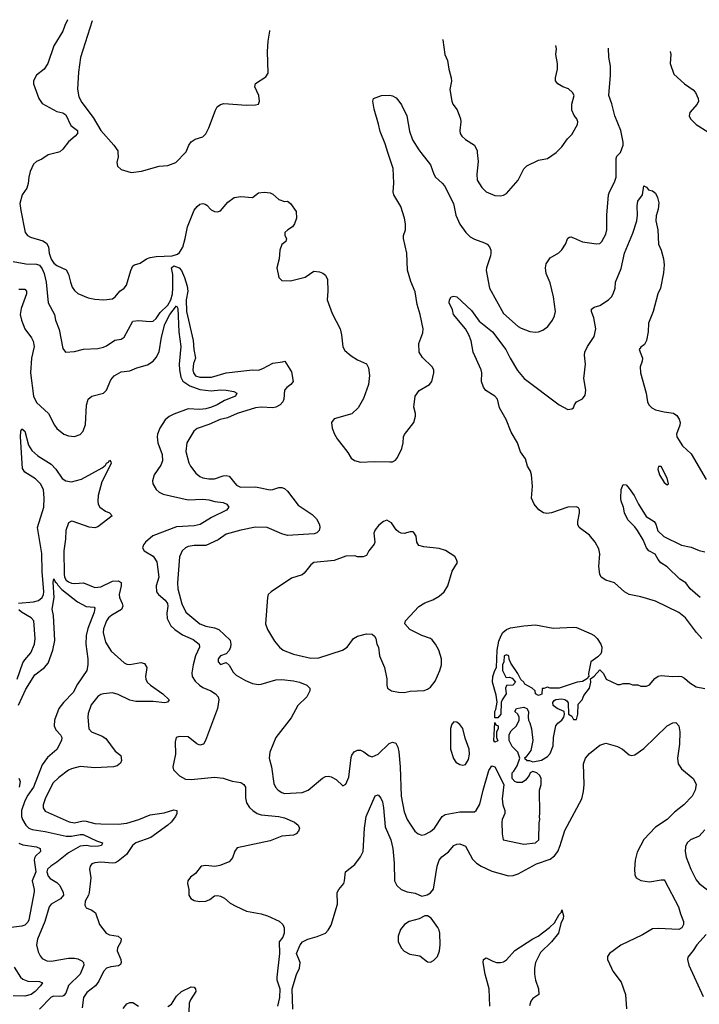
# Model space of a CAD drawing. Header units: inches. Extents: x 1682530 to 1839546, y 640742 to 791647.
# Tile 451 of 656: x 1701955 to 1706611, y 784163 to 790909. Entities that reach past the tile are written whole.
import ezdxf

# ---------------------------------------------------------------- set-up
doc = ezdxf.new("R2010")
doc.units = ezdxf.units.IN
doc.header["$MEASUREMENT"] = 0
doc.layers.add('B7708', color=7, linetype='Continuous')
doc.layers.add('B7709', color=7, linetype='Continuous')

msp = doc.modelspace()

# ---------------------------------------------------------------- linework, layer by layer
at = {"layer": 'B7708', "color": 5}
for points, elevation in [([(1702213.1, 790000), (1702150, 789984.2), (1702107.3, 789952.7), (1702070, 789936.9), (1702050, 789919.7), (1702026.8, 789870), (1702017.1, 789830), (1702014, 789786), (1702004.6, 789755.4), (1701972.2, 789710), (1701956.9, 789650), (1701961.7, 789601.7), (1701992.6, 789450), (1702009.6, 789429.6), (1702030, 789418.3), (1702114.1, 789394.1), (1702138.3, 789378.3), (1702151.7, 789351.7), (1702157.6, 789310), (1702170, 789268.9), (1702190, 789241.7), (1702210, 789225.7), (1702274.3, 789194.3), (1702290, 789166), (1702302.3, 789110), (1702315.5, 789075.5), (1702330, 789053.7), (1702353.6, 789033.6), (1702423.2, 789003.2), (1702470, 788993.1), (1702531.2, 788988.8), (1702590, 788996.5), (1702609.9, 789010.1), (1702640.9, 789050), (1702671.3, 789068.7), (1702687.3, 789090), (1702715.4, 789190), (1702730, 789221.6), (1702742.7, 789230), (1702779.6, 789240.4), (1702822.7, 789270), (1702850, 789279.4), (1702890, 789285.5), (1703000.7, 789290), (1703037.1, 789302.9), (1703050, 789314.2), (1703071.7, 789350), (1703088.7, 789410), (1703103.9, 789490), (1703150, 789603.7), (1703170, 789629), (1703190, 789644.9), (1703210, 789650.3), (1703225.9, 789645.9), (1703238, 789638), (1703265.7, 789605.7), (1703290, 789594.9), (1703310, 789592.7), (1703330, 789599.3), (1703381.1, 789658.9), (1703423.7, 789690), (1703470, 789696.9), (1703549.5, 789690.5), (1703590, 789723), (1703630, 789726.7), (1703670, 789722.3), (1703690, 789714), (1703730, 789678), (1703770, 789662.8), (1703790, 789664.7), (1703811.3, 789650), (1703850, 789594), (1703851, 789550), (1703838, 789510), (1703824.7, 789490), (1703792, 789470), (1703772, 789450), (1703772, 789430), (1703782, 789410), (1703778, 789390), (1703750, 789368.7), (1703736.4, 789330), (1703732.1, 789270), (1703716.8, 789210), (1703730, 789142), (1703750, 789121.6), (1703810, 789119.3), (1703910, 789144.9), (1703970, 789185.5), (1704010, 789180.7), (1704032.3, 789172.3), (1704050, 789158.8), (1704064.9, 789130), (1704066.7, 789050), (1704061.5, 788990), (1704095.2, 788895.2), (1704150.4, 788790), (1704160.4, 788750), (1704168.7, 788668.7), (1704183.4, 788643.4), (1704225.7, 788605.7), (1704270, 788577.6), (1704330, 788550.6), (1704344.7, 788524.7), (1704350.5, 788470.5), (1704343.8, 788410), (1704310, 788314), (1704273, 788250), (1704230, 788209.6), (1704110, 788173.2), (1704090.9, 788149.1), (1704094.8, 788110), (1704110.8, 788070), (1704130, 788038), (1704203.4, 787943.4), (1704225.8, 787905.8), (1704248.1, 787888.1), (1704290, 787876.3), (1704382.8, 787882.8), (1704490, 787879.1), (1704510, 787880.7), (1704530, 787890.8), (1704543.7, 787910), (1704572, 787970), (1704582.7, 788010), (1704585.2, 788050), (1704592.1, 788067.9), (1704656, 788150), (1704666.3, 788193.7), (1704666.6, 788210), (1704654.5, 788254.5), (1704663.9, 788330), (1704691.4, 788368.6), (1704761.6, 788410), (1704777.6, 788430), (1704792.7, 788490), (1704792.7, 788510), (1704781.2, 788530), (1704713.8, 788593.8), (1704692.7, 788630), (1704689.2, 788690), (1704717.5, 788762.5), (1704718.7, 788790), (1704698, 788890), (1704677.4, 788957.4), (1704663.7, 789043.7), (1704635.1, 789115.1), (1704612.9, 789192.9), (1704608.5, 789308.5), (1704583.5, 789410), (1704584.4, 789430), (1704597.2, 789470), (1704597.4, 789510), (1704591.5, 789548.5), (1704567.3, 789630), (1704519.2, 789710), (1704514.5, 789730), (1704517.4, 789790), (1704513.8, 789890), (1704477.2, 790000)], 860), ([(1702627.7, 790000), (1702630.3, 789970), (1702620.5, 789930), (1702625.3, 789905.3), (1702650, 789882), (1702718.6, 789861.4), (1702790, 789870.4), (1702910, 789906), (1702969.7, 789910.3), (1703024, 789930), (1703091.3, 790000)], 880), ([(1704702.7, 790000), (1704770, 789914), (1704791.8, 789850), (1704804.2, 789830), (1704850.4, 789790), (1704864.9, 789770), (1704926.2, 789650), (1704942.8, 789570), (1704970, 789508), (1705012.4, 789450), (1705041.6, 789421.6), (1705070, 789405.7), (1705140.5, 789380.5), (1705158, 789370), (1705173.2, 789353.2), (1705182.3, 789330), (1705183.2, 789310), (1705180.3, 789290), (1705152.4, 789210), (1705151.3, 789190), (1705174.3, 789070), (1705270, 788896.5), (1705370, 788806.5), (1705390, 788794.9), (1705450, 788773.7), (1705490, 788768.4), (1705510, 788770.4), (1705538.6, 788781.4), (1705572.7, 788807.3), (1705604.5, 788850), (1705619.7, 788880.3), (1705625.4, 788910), (1705611.4, 789010), (1705590, 789106), (1705561.5, 789170), (1705557.4, 789210), (1705562.8, 789237.2), (1705590, 789278.4), (1705648.1, 789311.9), (1705668.2, 789331.8), (1705694.5, 789370), (1705710, 789411.3), (1705722, 789418), (1705730, 789421), (1705750, 789414), (1705810, 789387), (1705907.7, 789372.3), (1705930, 789375.8), (1705944.2, 789390), (1705970, 789439.3), (1705978, 789470), (1705976.9, 789570), (1705989.9, 789710.1), (1705995.5, 789730), (1706030, 789794.9), (1706040.6, 789830), (1706041.3, 789958.7), (1706046.8, 789973.2), (1706070, 789996.4), (1706071.3, 790000)], 860), ([(1705089.5, 790000), (1705097.2, 789937.2), (1705086.7, 789850), (1705089.1, 789810), (1705120.4, 789760.4), (1705150.2, 789730.2), (1705210, 789704.9), (1705250, 789701.6), (1705270, 789707.7), (1705290, 789718.8), (1705370.8, 789809.2), (1705410, 789886.8), (1705430, 789907.3), (1705510, 789947.3), (1705570, 789958.8), (1705629.9, 790000)], 880), ([(1706628.3, 786670), (1706591.3, 786710), (1706517.4, 786810), (1706470, 786846.6), (1706310, 786924), (1706210, 786953.7), (1706130, 786971), (1706098.7, 786990), (1706030, 787049.6), (1705970, 787069.6), (1705939.5, 787090), (1705929.8, 787109.8), (1705921.8, 787161.8), (1705929.7, 787250), (1705923.7, 787283.7), (1705896.9, 787330), (1705857.8, 787377.8), (1705787, 787430), (1705778.7, 787450), (1705778, 787470), (1705791.1, 787530), (1705791.1, 787550), (1705783.8, 787563.8), (1705770, 787572.1), (1705710, 787569.8), (1705599.1, 787530), (1705565.8, 787525.8), (1705542.7, 787530), (1705512.3, 787550), (1705478.7, 787590), (1705462.6, 787630), (1705467.5, 787712.5), (1705462.3, 787790), (1705455.1, 787815.1), (1705435.1, 787850), (1705419.3, 787899.3), (1705387.2, 787947.2), (1705364.5, 788010), (1705323.1, 788083.1), (1705289, 788170), (1705242.3, 788250), (1705227.8, 788310), (1705210, 788328.7), (1705148.9, 788368.9), (1705132.2, 788392.2), (1705119.1, 788430), (1705120.5, 788490), (1705115.8, 788510), (1705062.4, 788630), (1705047.7, 788707.7), (1705031.5, 788750), (1705009.6, 788790), (1704927.3, 788890), (1704920.9, 788920.9), (1704897.2, 788970), (1704899, 788990), (1704910, 789011), (1704930, 789014.8), (1704950, 789010.7), (1705050, 788915.8), (1705103.7, 788843.7), (1705194.9, 788770), (1705285.7, 788650), (1705314.4, 788590), (1705366.3, 788506.3), (1705410.9, 788450.9), (1705650.7, 788270), (1705710, 788239.3), (1705738, 788242), (1705749, 788250), (1705755.1, 788270), (1705769.3, 788290), (1705810, 788311.5), (1705830, 788336), (1705833.3, 788370), (1705820.5, 788450), (1705832, 788550), (1705825, 788610), (1705826.8, 788630), (1705844.2, 788670), (1705890, 788738.4), (1705902, 788790), (1705887.4, 788867.4), (1705871.5, 788910), (1705873.6, 788926.4), (1705890, 788940.4), (1705930, 788951.7), (1705988.4, 788990), (1706009.8, 789010), (1706021.6, 789030), (1706033.6, 789070), (1706036.4, 789110), (1706075.8, 789204.2), (1706098.1, 789310), (1706154.7, 789445.3), (1706182.9, 789530), (1706187.1, 789570), (1706185.2, 789634.8), (1706190, 789666), (1706221.2, 789710), (1706230, 789771.3), (1706250, 789762), (1706263.5, 789743.5), (1706290, 789736), (1706310, 789721), (1706324.9, 789690), (1706334.6, 789654.6), (1706328.4, 789610), (1706315.1, 789564.9), (1706313.1, 789530), (1706327, 789470), (1706330.6, 789370.6), (1706350.5, 789330.5), (1706366, 789270), (1706370.4, 789230), (1706366.2, 789173.8), (1706344.4, 789070), (1706327, 789030), (1706294.9, 788910), (1706263.2, 788830), (1706261.3, 788770), (1706249.1, 788710), (1706236.4, 788683.6), (1706210, 788664.5), (1706199.5, 788650), (1706222.3, 788590), (1706220.3, 788570), (1706206.7, 788530), (1706207.4, 788490), (1706248.1, 788350), (1706256.4, 788290), (1706266, 788270), (1706286.4, 788250), (1706310, 788236.5), (1706370, 788222.6), (1706434, 788214), (1706458, 788198), (1706472.7, 788172.7), (1706479.5, 788150), (1706478, 788130), (1706455.3, 788070), (1706456.4, 788050), (1706496.4, 787990), (1706555, 787935), (1706658.8, 787758.8)], 840), ([(1701910, 789252.4), (1701996.1, 789236.1), (1702070, 789234.2), (1702090, 789226.7), (1702110, 789202.9), (1702122.9, 789170), (1702135.9, 789110), (1702150.2, 788970), (1702192.9, 788890), (1702199.7, 788850), (1702225.7, 788785.7), (1702250, 788656.3), (1702268, 788630), (1702330, 788635.5), (1702392.5, 788652.5), (1702490, 788655.8), (1702530, 788664.9), (1702550, 788673.7), (1702606.7, 788713.3), (1702650, 788720.3), (1702670, 788734.6), (1702730, 788842.4), (1702770, 788848.4), (1702850, 788840.9), (1702870, 788844), (1702890, 788861.3), (1702917.5, 788902.5), (1702970, 788953.6), (1702991.1, 788990), (1703001.5, 789030), (1703005.1, 789070), (1703004, 789164), (1702995.4, 789210), (1703010, 789222.8), (1703046.7, 789210), (1703063.2, 789190), (1703083.8, 789143.8), (1703102.7, 789082.7), (1703106.3, 789050), (1703096.5, 788990), (1703097.6, 788910), (1703144.6, 788710), (1703148.6, 788650), (1703158.7, 788590), (1703145.8, 788554.2), (1703141.7, 788510), (1703145.1, 788490), (1703159.7, 788470), (1703190, 788460.4), (1703270, 788460.4), (1703370, 788489), (1703550, 788510.1), (1703591.1, 788508.9), (1703620.7, 788519.3), (1703690, 788555.6), (1703755.9, 788564.1), (1703770.5, 788570.5), (1703816.5, 788496.5), (1703828.7, 788430), (1703812.4, 788410), (1703785.3, 788390), (1703770.3, 788370), (1703765, 788310), (1703756.8, 788290), (1703738.6, 788270), (1703710, 788254.3), (1703690, 788249.3), (1703610, 788254.1), (1703570, 788249.1), (1703445.5, 788210), (1703379.1, 788180.9), (1703328.4, 788170), (1703250, 788135.3), (1703170, 788108.4), (1703147.9, 788090), (1703100.3, 788010), (1703093.1, 787950), (1703113.7, 787873.7), (1703125.3, 787850), (1703162.6, 787802.6), (1703190, 787779.5), (1703210.2, 787770.2), (1703250, 787762.6), (1703290, 787764.2), (1703350, 787784.9), (1703370, 787787.2), (1703390, 787781.3), (1703440.3, 787720.3), (1703467.2, 787707.2), (1703570, 787709.4), (1703670, 787688.2), (1703690, 787690.3), (1703730, 787704), (1703750, 787704.9), (1703770, 787697.4), (1703790, 787678.4), (1703862.6, 787582.6), (1703959, 787519), (1703988.5, 787490), (1704008.4, 787450), (1704010.4, 787430), (1704006, 787410), (1703990, 787394), (1703972.9, 787387.1), (1703790, 787375.8), (1703750, 787386.6), (1703650, 787430.6), (1703570, 787432.7), (1703470, 787412.5), (1703370, 787384.4), (1703313.9, 787346.1), (1703230, 787306.2), (1703150, 787306.4), (1703110, 787299.2), (1703090.2, 787289.8), (1703068.5, 787270), (1703050.3, 787229.7), (1703037.1, 787050), (1703039.3, 787010), (1703066.5, 786906.5), (1703093.2, 786850), (1703190, 786770.2), (1703230, 786753.8), (1703290, 786741.5), (1703320.4, 786730), (1703396.9, 786656.9), (1703402.6, 786630), (1703400.3, 786610), (1703390, 786586), (1703370, 786565.2), (1703330, 786551.3), (1703315.5, 786530), (1703314, 786510), (1703330, 786490.8), (1703370, 786504), (1703390, 786485.5), (1703418.6, 786438.6), (1703437.6, 786417.6), (1703501, 786381), (1703550, 786361.3), (1703590, 786354), (1703610, 786356.5), (1703710, 786385), (1703750, 786387.9), (1703830, 786379.8), (1703871, 786371), (1703922.4, 786350), (1703942, 786330), (1703942.3, 786310), (1703922, 786270), (1703861.4, 786210), (1703814.7, 786125.3), (1703709.1, 785990), (1703667.7, 785890), (1703665.2, 785850), (1703680.6, 785790), (1703695.5, 785675.5), (1703707.7, 785650), (1703725.5, 785630), (1703750, 785614), (1703770, 785607.9), (1703890, 785615.2), (1703931.1, 785630), (1704030, 785712.3), (1704050, 785724), (1704070, 785726.3), (1704090, 785722.6), (1704122.8, 785702.8), (1704170, 785658.8), (1704190, 785671.3), (1704210, 785718.8), (1704226.5, 785853.5), (1704231.1, 785870), (1704246.6, 785893.4), (1704270, 785904), (1704290, 785903.2), (1704313.1, 785893.1), (1704350, 785865.3), (1704370, 785858), (1704410, 785877.8), (1704485.4, 785950), (1704510, 785959.5), (1704531.2, 785951.2), (1704544.7, 785924.7), (1704553.4, 785893.4), (1704562.2, 785790), (1704568.7, 785590), (1704590, 785482.8), (1704610.2, 785430.2), (1704630, 785397.1), (1704663.1, 785350), (1704684.9, 785330), (1704710, 785322), (1704730, 785325.3), (1704770, 785347.2), (1704796.9, 785370), (1704850, 785448.7), (1704870, 785463.6), (1704970, 785482.8), (1705070, 785481.1), (1705082.9, 785490), (1705106.6, 785533.4), (1705130, 785630.7), (1705170, 785764.7), (1705190, 785798), (1705211.3, 785790), (1705272, 785670), (1705261, 785570), (1705266, 785530), (1705278, 785490), (1705278, 785470), (1705261, 785430), (1705258, 785410), (1705261, 785330), (1705267.7, 785290), (1705410, 785261.3), (1705490, 785268.5), (1705512.7, 785290), (1705514.6, 785405.4), (1705519, 785430), (1705515.3, 785450), (1705519, 785470), (1705515.3, 785630), (1705528, 785670), (1705528, 785710), (1705518, 785730), (1705498, 785750), (1705470, 785758), (1705451.6, 785748.4), (1705444.7, 785730), (1705421.4, 785698.6), (1705396.8, 785683.2), (1705363.2, 785683.2), (1705348, 785690), (1705328, 785710), (1705328, 785750), (1705340.4, 785759.6), (1705363.1, 785796.9), (1705382, 785850), (1705368, 785890), (1705329.1, 785929.1), (1705308, 785970), (1705308.4, 786011.6), (1705323.1, 786036.9), (1705358, 786070), (1705378, 786110), (1705378, 786130), (1705368, 786150), (1705348, 786170), (1705358, 786190), (1705410, 786198.8), (1705430.5, 786190.5), (1705441, 786170), (1705438, 786130), (1705441, 786110), (1705450.7, 786090.7), (1705460.7, 786050), (1705471.3, 785970), (1705458, 785902), (1705423.6, 785856.4), (1705414, 785850), (1705432.7, 785832.7), (1705447.3, 785832.7), (1705470, 785824.7), (1705530, 785836), (1705570, 785861), (1705590, 785881), (1705610, 785934), (1705613.2, 785990), (1705628.7, 786070), (1705642, 786090), (1705668.7, 786110), (1705682, 786130), (1705688, 786150), (1705686, 786170), (1705638, 786190), (1705609.1, 786209.1), (1705608, 786230), (1705616.4, 786243.6), (1705628.7, 786251.3), (1705670, 786254.8), (1705690, 786251), (1705702.8, 786242.8), (1705711.6, 786228.4), (1705714, 786150), (1705736.9, 786136.9), (1705750, 786114), (1705770, 786114), (1705779, 786150), (1705781.2, 786218.8), (1705808, 786250), (1705820.2, 786279.8), (1705859, 786330), (1705868, 786370), (1705866, 786394), (1705890, 786412), (1705930, 786454), (1705954, 786430), (1705974, 786390), (1706050, 786354), (1706070, 786354), (1706090, 786362), (1706130, 786362), (1706152.7, 786352.7), (1706191.1, 786351.1), (1706210, 786342), (1706250, 786342), (1706270, 786352), (1706305.6, 786394.4), (1706330, 786411.3), (1706350, 786416), (1706428.3, 786408.3), (1706470, 786410.3), (1706490, 786408.9), (1706510, 786398), (1706545.7, 786365.7), (1706590, 786338.9), (1706650, 786326)], 840), ([(1701950, 789062.2), (1701990, 789062.6), (1702000.9, 789050), (1702001, 789030), (1701965.1, 788930), (1701959.2, 788890), (1701966.8, 788850), (1701989.6, 788790), (1702036.8, 788730), (1702047.1, 788707.1), (1702054.6, 788670), (1702036.9, 788590), (1702030.1, 788490), (1702048.5, 788330), (1702070, 788286.9), (1702151.7, 788211.7), (1702192.6, 788130), (1702210, 788108.9), (1702257.1, 788070), (1702290, 788056.9), (1702330, 788052.4), (1702370, 788067.9), (1702390, 788088.8), (1702405.6, 788134.4), (1702412, 788268), (1702423.1, 788310), (1702449.3, 788330.7), (1702530, 788351), (1702550.4, 788370), (1702578.3, 788441.7), (1702602, 788470), (1702650, 788496.2), (1702710, 788504), (1702756.7, 788523.3), (1702830, 788544.9), (1702870.2, 788570), (1702890, 788594.3), (1702910, 788632.6), (1702926.7, 788733.3), (1702950, 788822), (1702983.6, 788890), (1703030, 788947.8), (1703038.6, 788930), (1703045.2, 788770), (1703059.6, 788670), (1703046.8, 788550), (1703049.1, 788510), (1703059.8, 788459.8), (1703073.4, 788433.4), (1703120, 788400), (1703190, 788374.7), (1703266, 788366), (1703330, 788372.3), (1703370, 788371.2), (1703422.3, 788362.3), (1703442, 788350), (1703433, 788330), (1703359, 788301), (1703307.6, 788270), (1703270, 788254.1), (1703230, 788243.4), (1703190, 788239.2), (1703110, 788243.2), (1703010, 788206.8), (1702979.1, 788190), (1702952.2, 788167.8), (1702914.5, 788110), (1702899.7, 788070), (1702897.7, 788050), (1702902.2, 788010), (1702930.7, 787930), (1702933.4, 787886.6), (1702922.4, 787857.6), (1702875.8, 787790), (1702864.7, 787750), (1702866.9, 787730), (1702890.3, 787690), (1702911.1, 787671.1), (1702938, 787658), (1703110, 787618.8), (1703210, 787623.8), (1703250, 787620.1), (1703291.8, 787608.2), (1703350, 787600.2), (1703373.4, 787590), (1703387, 787570), (1703371.9, 787548.1), (1703270, 787498.3), (1703190.6, 787449.4), (1703150, 787440.5), (1703030, 787435.4), (1702867.8, 787372.2), (1702817, 787330), (1702803.1, 787310), (1702797.1, 787290), (1702808.2, 787270), (1702870, 787233), (1702895, 787195), (1702908, 787090), (1702890.8, 787030), (1702893.2, 786990), (1702906.2, 786970), (1702951.5, 786931.5), (1702966.8, 786910), (1702969.7, 786890), (1702963.7, 786843.7), (1702965.8, 786805.8), (1702990, 786756.3), (1703018, 786730), (1703070, 786694.3), (1703142.4, 786662.4), (1703184.5, 786630), (1703186.8, 786610), (1703158.8, 786550), (1703142.7, 786490), (1703133.9, 786433.9), (1703136.9, 786410), (1703157.4, 786377.4), (1703185.8, 786350), (1703210, 786333.2), (1703265.3, 786310), (1703296, 786290), (1703313.8, 786270), (1703318.4, 786250), (1703309.5, 786190), (1703228.7, 785971.3), (1703214.1, 785945.9), (1703190, 785939.5), (1703168.1, 785948.1), (1703110, 785996.1), (1703050, 785998.7), (1703028, 785990), (1703019.7, 785960.3), (1703022.9, 785877.1), (1703003.1, 785790), (1703008.9, 785768.9), (1703050, 785727.7), (1703090, 785704.9), (1703130, 785703.7), (1703290, 785720.3), (1703350, 785713.1), (1703410, 785691.4), (1703470, 785683.1), (1703490.4, 785670), (1703501.3, 785650), (1703502.9, 785577.1), (1703510, 785544.4), (1703530, 785510.3), (1703551.6, 785490), (1703582, 785470), (1703610, 785460.5), (1703730, 785449.1), (1703770, 785439.8), (1703838.6, 785410), (1703863.2, 785390), (1703871.5, 785370), (1703865.2, 785350), (1703850, 785331.2), (1703830, 785321.7), (1703750, 785315.3), (1703670, 785282.4), (1703445.6, 785234.4), (1703430, 785212.7), (1703413.9, 785166.1), (1703390, 785139.7), (1703325.1, 785114.9), (1703292.3, 785107.7), (1703230, 785113.7), (1703198, 785110), (1703160.3, 785059.7), (1703126.1, 785033.9), (1703106.7, 785010), (1703104.4, 784990), (1703112.8, 784950), (1703114.4, 784910), (1703127.7, 784887.7), (1703150, 784874.4), (1703186.4, 784866.4), (1703229.8, 784870.2), (1703258.4, 784881.6), (1703290, 784905.5), (1703310, 784908), (1703330, 784903.8), (1703358.8, 784890), (1703396.7, 784856.7), (1703435.2, 784835.3), (1703510, 784802), (1703610, 784783.9), (1703653.4, 784770), (1703731.7, 784731.7), (1703758.2, 784710), (1703766.2, 784686.2), (1703767.5, 784650), (1703758.1, 784621.9), (1703732.8, 784590), (1703735.2, 784510), (1703715.6, 784350), (1703715.6, 784330), (1703736.9, 784270), (1703734.3, 784210), (1703722.4, 784150)], 820), ([(1701947.9, 786912.1), (1702050, 786921.4), (1702084.4, 786930), (1702109.8, 786950), (1702117.6, 786970), (1702120.1, 786990), (1702109.4, 787129.4), (1702107.6, 787252.4), (1702077.8, 787430), (1702120.3, 787570), (1702122.4, 787630), (1702117, 787690), (1702097.6, 787730), (1702063.2, 787763.2), (1701989.6, 787810), (1701974.7, 787834.7), (1701960.2, 788050), (1701963.7, 788090), (1701970, 788106), (1701990, 788090.4), (1702014.6, 787994.6), (1702037.3, 787957.3), (1702079.9, 787919.9), (1702170, 787863.3), (1702201.5, 787830), (1702246.6, 787766.6), (1702270, 787750.1), (1702310, 787742.3), (1702378.4, 787761.6), (1702520.7, 787839.3), (1702542.7, 787857.3), (1702550, 787871.2), (1702562.6, 787877.4), (1702570, 787890.3), (1702579.9, 787879.9), (1702581.1, 787870), (1702573.5, 787850), (1702517.6, 787742.4), (1702493.5, 787650), (1702489.3, 787610), (1702492.3, 787590), (1702504, 787570), (1702542.6, 787542.6), (1702570.4, 787530), (1702588.4, 787510), (1702490, 787433.8), (1702470, 787426.5), (1702430, 787432.2), (1702321.2, 787470), (1702310, 787472.1), (1702290, 787462.3), (1702271.6, 787410), (1702269.6, 787350), (1702256.8, 787270), (1702259.1, 787110), (1702262.8, 787090), (1702273.5, 787070), (1702290, 787056.9), (1702310, 787049.2), (1702333.4, 787046.6), (1702391.8, 787051.8), (1702470, 787018.2), (1702510, 787023.8), (1702590, 787061.4), (1702630, 787063.7), (1702650, 787052.6), (1702650.1, 787030.1), (1702637.1, 786970), (1702638.1, 786950), (1702658.1, 786910), (1702662.3, 786890), (1702652.5, 786867.5), (1702585.4, 786830), (1702563.8, 786810), (1702550.1, 786789.9), (1702530, 786736.2), (1702526.8, 786710), (1702543.6, 786643.6), (1702582.6, 786582.6), (1702670, 786503), (1702690, 786494.3), (1702710, 786492.1), (1702784.8, 786504.8), (1702810, 786499.1), (1702825, 786470), (1702817.2, 786410), (1702818.9, 786390), (1702829.4, 786370), (1702850.2, 786350), (1702936.8, 786290), (1702979.7, 786250), (1702967.8, 786232.2), (1702950, 786228.4), (1702870, 786237.7), (1702750, 786236.6), (1702710, 786246.7), (1702630, 786286.5), (1702590, 786297.9), (1702530, 786290.9), (1702510, 786284.8), (1702490, 786270.8), (1702445.7, 786214.3), (1702424.4, 786155.6), (1702421.4, 786130), (1702427.7, 786050), (1702446.3, 786030), (1702520.7, 786000.7), (1702544.4, 785984.4), (1702610, 785897.6), (1702647.6, 785867.6), (1702652.5, 785832.5), (1702645.5, 785814.5), (1702623.8, 785796.2), (1702598.8, 785790), (1702470, 785784.2), (1702370, 785792.2), (1702310, 785777.2), (1702290, 785767.6), (1702222.1, 785717.9), (1702182, 785678), (1702130.2, 785570), (1702116.5, 785530), (1702116.5, 785510), (1702130, 785486.5), (1702294.3, 785414.3), (1702330, 785407.3), (1702390, 785419.3), (1702410, 785418.5), (1702470, 785402.5), (1702510, 785398.4), (1702630, 785397.9), (1702690, 785404.9), (1702771.1, 785428.9), (1702850, 785460.7), (1702945.8, 785474.2), (1703010, 785495.6), (1703031.7, 785490), (1703031.3, 785470), (1703023.2, 785450), (1702991.7, 785410), (1702970, 785390.5), (1702854.6, 785305.4), (1702750, 785269.8), (1702728.4, 785250), (1702686.5, 785190), (1702630, 785143.5), (1702610, 785133.3), (1702590, 785129.9), (1702510, 785137), (1702470, 785132.9), (1702450, 785125.1), (1702436.9, 785110), (1702432.9, 785090), (1702441.5, 785030), (1702431, 784930), (1702426, 784910), (1702404.1, 784870), (1702402.3, 784842.3), (1702410, 784824.4), (1702450, 784808.7), (1702474.6, 784790), (1702501.1, 784710), (1702548.2, 784650), (1702570, 784638.5), (1702630, 784630.2), (1702651, 784611), (1702647.9, 784590), (1702625.2, 784550), (1702623.2, 784530), (1702647.7, 784470), (1702651.1, 784450), (1702644.6, 784435.4), (1702632.5, 784427.5), (1702579.4, 784420.6), (1702550, 784409.8), (1702530, 784388.2), (1702497.4, 784322.6), (1702475, 784290), (1702415.8, 784244.2), (1702391.9, 784210), (1702382.1, 784137.9)], 780), ([(1706617.2, 786950), (1706549.3, 787010), (1706519, 787050), (1706476.9, 787076.9), (1706390, 787160.7), (1706348.5, 787188.5), (1706329.8, 787209.8), (1706307.8, 787247.8), (1706266, 787270), (1706249.4, 787290), (1706225.6, 787345.6), (1706187, 787410), (1706170, 787434.5), (1706122.2, 787482.2), (1706099.1, 787530), (1706092.6, 787570), (1706076.3, 787610), (1706073.7, 787630), (1706076.9, 787690), (1706090, 787724), (1706110, 787722), (1706130, 787697.1), (1706165.2, 787650), (1706193.6, 787590), (1706246.2, 787506.2), (1706301.7, 787470), (1706312.3, 787452.3), (1706327.5, 787407.5), (1706367.7, 787367.7), (1706490, 787308.2), (1706555.2, 787295.2), (1706610, 787273), (1706650, 787262)], 820), ([(1701946.8, 786213.2), (1701997.2, 786322.8), (1702059.6, 786420.4), (1702125, 786470), (1702150, 786501), (1702182.6, 786590), (1702194.7, 786654.7), (1702187.1, 786827.1), (1702177.8, 786870), (1702190.4, 786949.6), (1702185, 787055), (1702190, 787077.1), (1702197.5, 787057.5), (1702210, 787048), (1702215.8, 787035.8), (1702244.6, 787004.6), (1702350, 786920.1), (1702410, 786888.7), (1702465.1, 786885.1), (1702470, 786876), (1702465, 786850), (1702422.5, 786737.5), (1702410.6, 786690), (1702407.3, 786630), (1702422.8, 786530), (1702420.8, 786490), (1702414.2, 786450), (1702350, 786356.8), (1702321.3, 786298.7), (1702254.1, 786230), (1702224.2, 786190), (1702194.1, 786110), (1702191, 786070), (1702202.5, 786042.5), (1702234, 786010), (1702243.2, 785990), (1702241.4, 785970), (1702210.1, 785909.9), (1702146.3, 785853.7), (1702110, 785802.6), (1702049.4, 785650.6), (1702010, 785595.9), (1701990, 785556), (1701967.7, 785490), (1701967.9, 785450), (1701974.4, 785430), (1701997.7, 785390), (1702018.2, 785370), (1702039.6, 785359.6), (1702130, 785347.8), (1702274.1, 785314.1), (1702310, 785313.9), (1702370, 785326.5), (1702390, 785325.8), (1702482.3, 785282.3), (1702522.8, 785270), (1702515.5, 785250), (1702494.3, 785245.7), (1702450, 785244.5), (1702410, 785251.6), (1702370, 785245.5), (1702290, 785199.7), (1702210, 785136.5), (1702167.4, 785110), (1702146.4, 785090), (1702141.5, 785070), (1702150, 785042), (1702164.3, 785024.3), (1702210, 784996.6), (1702230, 784976.9), (1702253.7, 784930), (1702255, 784910), (1702235, 784885), (1702170.3, 784850), (1702156.5, 784830), (1702127.3, 784730), (1702076.3, 784610), (1702071.1, 784570), (1702081.8, 784521.8), (1702094.7, 784494.7), (1702110, 784477), (1702140.7, 784460.7), (1702170, 784458), (1702290, 784478.9), (1702330, 784478.4), (1702353.7, 784473.7), (1702380.4, 784460.4), (1702391.8, 784450), (1702395, 784430), (1702369.4, 784370), (1702290, 784290.8), (1702270, 784238.3), (1702257.1, 784222.9), (1702250, 784217.8), (1702230, 784216.3), (1702190, 784219.4), (1702170, 784211.7), (1702090.1, 784129.9)], 760), ([(1701936.7, 786390), (1701977.6, 786502.4), (1701990, 786523.2), (1702032.2, 786570), (1702057.6, 786630), (1702061.4, 786670), (1702050.8, 786790), (1702033.5, 786810), (1701967.9, 786850), (1701950, 786865.7)], 780), ([(1703825.4, 784130), (1703821.1, 784270), (1703852.2, 784367.8), (1703870.9, 784410), (1703877.4, 784450), (1703852.3, 784510), (1703876, 784570), (1703892.7, 784590), (1703930, 784610.3), (1703992.3, 784627.7), (1704049.3, 784650), (1704069.5, 784670), (1704090, 784706), (1704132.2, 784850), (1704131.1, 784930), (1704141.3, 784950), (1704174.8, 784990), (1704181.2, 785010), (1704187.8, 785070), (1704250, 785120.3), (1704290, 785173.1), (1704307.4, 785210), (1704316.5, 785370), (1704329.1, 785450), (1704390, 785590.4), (1704410, 785598.4), (1704430, 785576.3), (1704440.2, 785550), (1704448.3, 785508.3), (1704458.2, 785378.2), (1704496.8, 785290), (1704512, 785230), (1704521.4, 785130), (1704524, 785010), (1704538, 784978), (1704569.3, 784949.3), (1704610, 784934.3), (1704665.5, 784925.5), (1704710, 784904.9), (1704747.2, 784912.8), (1704770, 784926.8), (1704790, 784951.3), (1704815.7, 785110), (1704829.5, 785150.5), (1704847.5, 785172.5), (1704893.5, 785206.5), (1704930, 785250.3), (1704950, 785260.9), (1704970, 785261.5), (1705010, 785246), (1705057.6, 785157.6), (1705085.3, 785130), (1705116.4, 785110), (1705190, 785074.9), (1705304.2, 785044.2), (1705335.6, 785044.4), (1705370, 785056.5), (1705495.3, 785124.7), (1705590, 785156.3), (1705619.6, 785180.4), (1705641.6, 785210), (1705658.5, 785250), (1705690, 785353), (1705806.9, 785570), (1705818, 785622), (1705822.4, 785670), (1705817.8, 785810), (1705830.5, 785850), (1705857.9, 785882.1), (1705930, 785938), (1705970, 785952.5), (1706050.4, 785930), (1706084.2, 785910), (1706130, 785872.2), (1706150, 785867), (1706170, 785872), (1706230, 785914.7), (1706390, 786070.2), (1706430, 786092), (1706450, 786093), (1706471.3, 786071.3), (1706477.3, 786030), (1706474.6, 785945.4), (1706461.3, 785850), (1706466.2, 785810), (1706490, 785777.3), (1706568, 785710), (1706581.6, 785690), (1706588.6, 785668.6), (1706583.7, 785630), (1706563.1, 785590), (1706504.9, 785530), (1706440.7, 785479.2), (1706390, 785428.7), (1706310, 785377.7), (1706230, 785291.7), (1706185.5, 785205.5), (1706172.3, 785150), (1706166, 785090), (1706170.2, 785050.2), (1706178.7, 785030), (1706210, 785010.3), (1706270, 785001.3), (1706350, 785016.1), (1706370, 785014.9), (1706375.8, 785010), (1706469.3, 784830), (1706482, 784782), (1706502.8, 784730), (1706502.3, 784710), (1706492.5, 784687.5), (1706470, 784675.6), (1706330, 784682.4), (1706290, 784679.1), (1706222, 784638), (1706072.8, 784567.2), (1705994.9, 784510), (1705982.4, 784490), (1705981.3, 784470), (1706008.7, 784410), (1706018.7, 784390), (1706075, 784315), (1706104.5, 784230), (1706112, 784132)], 820), ([(1701950, 785712), (1701958.7, 785690), (1701951.3, 785650)], 740), ([(1706650, 785358.4), (1706610, 785315.6), (1706550, 785289.4), (1706528.2, 785270), (1706516.7, 785243.3), (1706514.4, 785210), (1706521.3, 785170), (1706552.6, 785090), (1706590, 785015.5), (1706610.4, 784990), (1706667.1, 784947.1)], 840), ([(1701950, 785267.2), (1701976, 785256), (1702070, 785241.3), (1702095.8, 785230), (1702098.3, 785210), (1702062.4, 785177.6), (1702056.2, 785163.8), (1702054.5, 785150), (1702066.4, 785070), (1702040.8, 785010), (1702055.1, 784950), (1702053.8, 784933.8), (1702017.7, 784742.3), (1702010, 784726), (1701990, 784705.3), (1701970, 784698.4), (1701896.3, 784690)], 740), ([(1705176.1, 784150), (1705172.1, 784270), (1705143.4, 784370), (1705130, 784448.7), (1705132.3, 784470), (1705150, 784482.4), (1705197.4, 784457.4), (1705221, 784450), (1705250, 784449.2), (1705270, 784454.7), (1705290, 784468.2), (1705347.9, 784532.1), (1705470, 784611.4), (1705506.9, 784630), (1705584.5, 784690), (1705618, 784722), (1705650, 784778.8), (1705666.8, 784793.2), (1705670, 784810.4), (1705680.5, 784770), (1705679.5, 784750), (1705663.1, 784716.9), (1705645.8, 784650), (1705597.6, 784590), (1705522.9, 784517.1), (1705489.7, 784450.3), (1705481, 784410), (1705481.2, 784370), (1705488.9, 784328.9), (1705510.3, 784269.7), (1705512.4, 784230), (1705470, 784203.6), (1705456.2, 784183.8), (1705448, 784152)], 780), ([(1706657.9, 784642.1), (1706594.8, 784570), (1706570, 784531.1), (1706533, 784487), (1706530.3, 784470), (1706539, 784430), (1706637.1, 784217.1)], 840), ([(1701918.2, 784418.2), (1701960.2, 784350), (1701975.4, 784335.4), (1702010, 784321.5), (1702090, 784318.9), (1702110.3, 784310), (1702097.8, 784290), (1702060.8, 784250), (1702034.3, 784230), (1701990, 784218.9), (1701910, 784220.6)], 740), ([(1702970, 784147.9), (1702996.2, 784163.8), (1703030, 784218.2), (1703063.1, 784250), (1703130, 784283.1), (1703150, 784279.3), (1703159.3, 784270), (1703162.4, 784250), (1703125.7, 784194.3), (1703115.2, 784170), (1703114.3, 784110)], 780), ([(1702664.8, 784135.2), (1702690, 784165.2), (1702710, 784175.2), (1702730, 784174.7), (1702770.1, 784150.1)], 780)]:
    msp.add_lwpolyline(points, dxfattribs=dict(at, elevation=elevation))
for points, elevation in [([(1706350, 787848.7), (1706332, 787848), (1706327.7, 787830), (1706338.8, 787790), (1706370, 787738), (1706390, 787721), (1706399, 787730), (1706390, 787768)], 840), ([(1704470, 787479.3), (1704448.3, 787471.7), (1704414.6, 787445.4), (1704390, 787414), (1704382, 787390), (1704388, 787330), (1704384.1, 787315.9), (1704347.7, 787270), (1704330, 787239), (1704309, 787229), (1704270, 787228), (1704250, 787235.3), (1704190, 787234.5), (1704110, 787204), (1703970, 787189.7), (1703950, 787174), (1703904.2, 787115.8), (1703890, 787106.3), (1703818.3, 787081.7), (1703677.1, 786990), (1703658.4, 786970), (1703653.7, 786950), (1703639.6, 786770), (1703653.4, 786730), (1703701.6, 786650), (1703734.4, 786610), (1703760.4, 786590), (1703830, 786562.2), (1703950, 786533.8), (1704003.7, 786536.3), (1704167, 786590), (1704199.6, 786610), (1704242.7, 786670), (1704270, 786685.5), (1704330, 786700.7), (1704370, 786698), (1704386.4, 786686.4), (1704396, 786670), (1704402.8, 786630), (1704413, 786610), (1704420.7, 786550), (1704454.9, 786470), (1704470, 786394), (1704470.7, 786350), (1704476, 786330), (1704502, 786310), (1704550, 786301.6), (1704590, 786300.3), (1704630, 786308.7), (1704726, 786314), (1704750, 786321), (1704770, 786336), (1704802.5, 786377.5), (1704833.2, 786450), (1704844, 786490), (1704845.2, 786530), (1704826.6, 786590), (1704803.7, 786630), (1704780.1, 786660.1), (1704769.5, 786669.5), (1704710, 786689.5), (1704629, 786730), (1704594, 786770), (1704599, 786790), (1704690, 786888.2), (1704730, 786912.7), (1704785.8, 786934.2), (1704830, 786959.1), (1704864, 786990), (1704889, 787030), (1704919, 787130), (1704954, 787190), (1704948.7, 787210), (1704935.3, 787230), (1704872.6, 787272.6), (1704830, 787285.6), (1704723.4, 787296.6), (1704690, 787307), (1704676.3, 787330), (1704672, 787370), (1704655.8, 787395.8), (1704650, 787399.8), (1704630, 787399.8), (1704590, 787389.6), (1704568.7, 787390), (1704550, 787399.3), (1704534.7, 787414.7), (1704502.9, 787462.9)], 860), ([(1705610, 786740.3), (1705750, 786746.4), (1705770, 786743.8), (1705870, 786701.3), (1705890, 786690.2), (1705911.3, 786670), (1705936.9, 786630), (1705942.4, 786610), (1705941.4, 786578.6), (1705935.8, 786564.2), (1705915.9, 786544.1), (1705867.3, 786510), (1705851.3, 786430), (1705854, 786406), (1705850, 786406), (1705844.7, 786395.3), (1705810, 786375.3), (1705774, 786370), (1705650, 786329), (1705590, 786328), (1705570, 786335.3), (1705546, 786326), (1705534, 786326), (1705531.6, 786288.4), (1705510, 786278), (1705488, 786290), (1705486, 786310), (1705466, 786330), (1705415.3, 786355.3), (1705408, 786370), (1705388.7, 786388.7), (1705368, 786430), (1705320.2, 786500.2), (1705308.4, 786528.4), (1705306, 786550), (1705290, 786558), (1705274, 786550), (1705272, 786510), (1705262, 786490), (1705262, 786450), (1705285.4, 786405.4), (1705290, 786402), (1705310, 786404.7), (1705330, 786398), (1705352, 786370), (1705334, 786350), (1705290, 786348), (1705282.8, 786330), (1705286.8, 786290), (1705260.7, 786250), (1705253.4, 786230), (1705251.3, 786150), (1705230, 786126), (1705210, 786126), (1705209.7, 786170), (1705218, 786182), (1705226.6, 786233.4), (1705220.4, 786280.4), (1705194.5, 786370), (1705196, 786410), (1705209.4, 786450.6), (1705222, 786470), (1705226, 786590), (1705237.2, 786650), (1705252.7, 786690), (1705266, 786710), (1705289.6, 786730.4), (1705317.7, 786742.3), (1705410, 786757), (1705490, 786763.8)], 840), ([(1704930, 786097.2), (1704916.8, 786083.2), (1704907.5, 786052.5), (1704906, 785910), (1704927.5, 785847.5), (1704942, 785822), (1704970, 785804.9), (1704990, 785801.6), (1705010, 785806), (1705030, 785841), (1705036, 785876), (1705033.7, 785910), (1705006.2, 785986.2), (1704990, 786053.2), (1704970, 786080.9), (1704950, 786095.1)], 860), ([(1705210, 785958), (1705204, 785970), (1705210, 786094), (1705218, 786078), (1705234, 786070), (1705234, 786050), (1705222, 786030), (1705222, 785990), (1705230, 785968)], 840), ([(1704730, 784769.3), (1704692.4, 784747.6), (1704622.8, 784730), (1704590.5, 784710), (1704564.5, 784675.5), (1704549.1, 784630), (1704549.1, 784590), (1704570, 784546.7), (1704590, 784527.2), (1704626.8, 784506.8), (1704695.8, 784495.8), (1704750, 784453), (1704770, 784450.6), (1704790, 784462), (1704817, 784490), (1704831.1, 784528.9), (1704835.1, 784570), (1704833.7, 784650), (1704829.6, 784670), (1704818.7, 784690), (1704773.6, 784753.6), (1704750, 784769.2)], 820)]:
    msp.add_lwpolyline(points, close=True, dxfattribs=dict(at, elevation=elevation))
at = {"layer": 'B7709', "color": 5}
for points, elevation in [([(1702281.8, 790909), (1702264, 790870), (1702251.5, 790830), (1702187.9, 790730), (1702148.9, 790610), (1702122.8, 790570), (1702070, 790529.8), (1702050.2, 790490), (1702049.6, 790470), (1702085.6, 790370), (1702110, 790335.8), (1702210, 790280.9), (1702250, 790271.3), (1702270, 790257.3), (1702305, 790185), (1702350.1, 790150.1), (1702350.8, 790130), (1702335, 790110), (1702288.3, 790071.7), (1702250, 790021.1), (1702230, 790004.2), (1702213.1, 790000)], 860), ([(1702451.6, 790900.1), (1702372.4, 790650), (1702358.3, 790550), (1702352.2, 790432.2), (1702361, 790381), (1702381.8, 790341.8), (1702459.4, 790239.4), (1702510, 790150.2), (1702600.7, 790050), (1702626.8, 790010), (1702627.7, 790000)], 880), ([(1703091.3, 790000), (1703095.5, 790004.5), (1703114, 790050), (1703130, 790071.3), (1703158, 790090), (1703210, 790107.3), (1703230, 790127.3), (1703250, 790168), (1703295.5, 790290), (1703308.1, 790311.9), (1703330, 790328), (1703353.9, 790333.9), (1703510, 790324.4), (1703570, 790324.9), (1703592, 790330), (1703597, 790350), (1703593.2, 790390), (1703565.2, 790450), (1703570, 790471), (1703641.7, 790518.3), (1703657.5, 790542.5), (1703653.5, 790690), (1703658.3, 790761.7), (1703669, 790830), (1703669, 790835.8)], 880), ([(1704855.6, 790773.1), (1704854.8, 790770), (1704867.3, 790670), (1704886, 790630), (1704894, 790570), (1704910.5, 790510), (1704912.8, 790487.2), (1704903, 790430), (1704914.8, 790350), (1704922.8, 790330), (1704952.3, 790292.3), (1704975.5, 790230), (1704978, 790210), (1704970.6, 790150), (1704973.4, 790130), (1704984.9, 790110), (1705010, 790087.7), (1705070.3, 790050.3), (1705088.2, 790010), (1705089.5, 790000)], 880), ([(1705629.9, 790000), (1705635.9, 790004.1), (1705670, 790038.8), (1705708.1, 790091.9), (1705737.2, 790122.8), (1705777.2, 790190), (1705779, 790210), (1705773.2, 790230), (1705753.3, 790253.3), (1705737.6, 790290), (1705738.7, 790330), (1705753, 790390), (1705743.5, 790410), (1705715.3, 790435.3), (1705676, 790450), (1705642.7, 790470), (1705626, 790490), (1705625.2, 790510), (1705639.3, 790570), (1705639.3, 790610), (1705629.2, 790670), (1705632.7, 790710), (1705627.9, 790732.3)], 880), ([(1706071.3, 790000), (1706089, 790050), (1706089.8, 790070.2), (1706073.5, 790150), (1706031.4, 790250), (1706011.6, 790331.6), (1705990.9, 790390), (1706003.1, 790530), (1706002, 790590), (1705991.3, 790651.3), (1705988.2, 790713.3)], 860), ([(1706411.4, 790690.9), (1706416.6, 790670), (1706412.5, 790610), (1706436.5, 790536.5), (1706509.4, 790469.4), (1706568.9, 790428.9), (1706585.5, 790410), (1706603.8, 790370), (1706605.5, 790350), (1706595.5, 790330), (1706546.9, 790273.1), (1706542, 790250), (1706550.5, 790230), (1706590, 790190.4), (1706670, 790140.5), (1706690, 790139.3), (1706830, 790157.3), (1706873, 790133), (1706910, 790118.8), (1706918.8, 790110), (1706910, 790099), (1706874.4, 790085.6), (1706863.1, 790076.9), (1706797.8, 790000)], 860), ([(1704477.2, 790000), (1704457.9, 790057.9), (1704423.8, 790143.8), (1704414.1, 790194.1), (1704383.8, 790296.2), (1704373.3, 790350), (1704378, 790370), (1704434, 790390), (1704490, 790392.5), (1704510, 790388.3), (1704533.2, 790373.3), (1704551.8, 790351.8), (1704570, 790325.5), (1704607.6, 790250), (1704626.2, 790146.2), (1704647, 790087), (1704690, 790016.3), (1704702.7, 790000)], 860)]:
    msp.add_lwpolyline(points, dxfattribs=dict(at, elevation=elevation))

doc.saveas('drawing.dxf')
